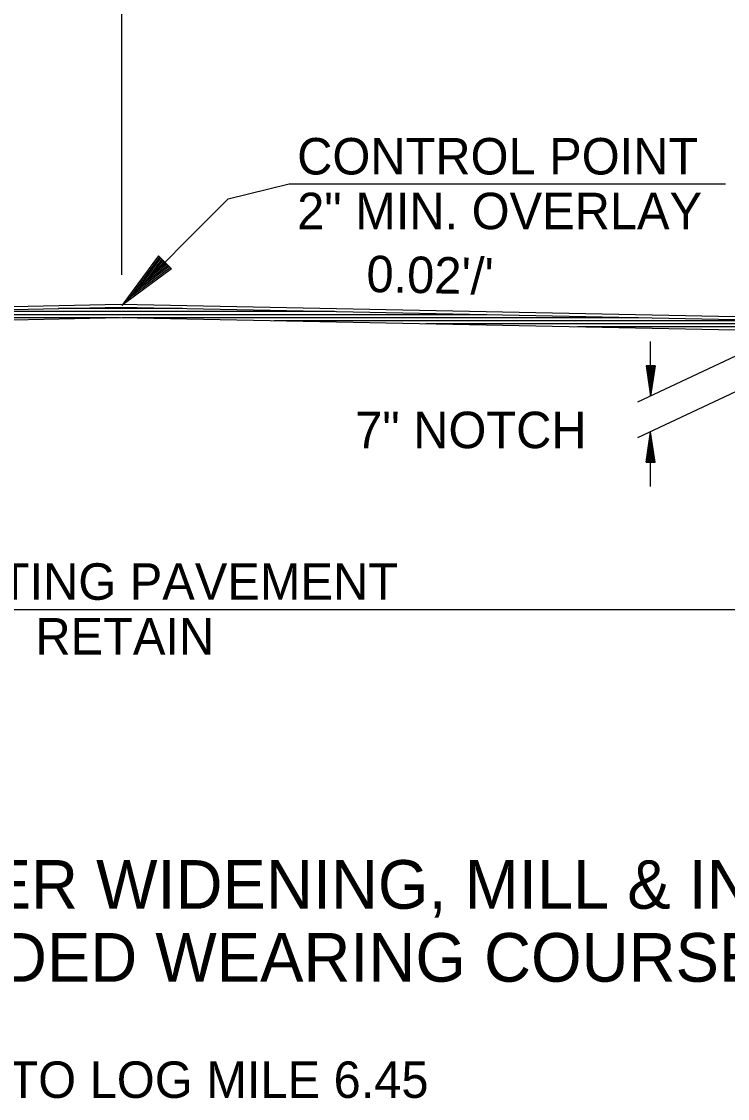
# Model space of a CAD drawing. Extents: x 2263886 to 2266026, y -3122850 to -3121850.
# Drawn here: x 2265395.58 to 2265407.19, y -3122496.19 to -3122478.48 of the extents above; entities that cross this region are included whole.
import ezdxf

# ---------------------------------------------------------------- set-up
doc = ezdxf.new("R2010")
doc.units = 0
doc.layers.add('R_Border Notes', color=7, linetype='Continuous')
doc.layers.add('R_Border Prem', color=7, linetype='Continuous')

msp = doc.modelspace()

# ---------------------------------------------------------------- linework, layer by layer
at = {"layer": 'R_Border Notes'}
for p, q in [((2265386.215, -3122483.349), (2265397.211, -3122483.13)), ((2265397.211, -3122483.13), (2265408.209, -3122483.35)), ((2265386.212, -3122483.401), (2265397.21, -3122483.181)), ((2265403.23, -3122483.302), (2265391.189, -3122483.302)), ((2265400.731, -3122483.252), (2265393.689, -3122483.252)), ((2265398.231, -3122483.202), (2265396.188, -3122483.202)), ((2265397.21, -3122483.181), (2265408.208, -3122483.401)), ((2265386.215, -3122483.571), (2265397.213, -3122483.351)), ((2265397.19, -3122483.352), (2265388.69, -3122483.352)), ((2265397.206, -3122483.351), (2265408.204, -3122483.571)), ((2265405.73, -3122483.352), (2265397.236, -3122483.352)), ((2265408.229, -3122483.402), (2265399.734, -3122483.402)), ((2265410.212, -3122483.452), (2265402.232, -3122483.452)), ((2265410.237, -3122483.502), (2265404.73, -3122483.502))]:
    msp.add_line(p, q, dxfattribs=at)
at = {"layer": 'R_Border Prem'}
for p, q in [((2265397.232, -3122482.649), (2265397.232, -3122477.649)), ((2265398.982, -3122481.399), (2265399.982, -3122481.149)), ((2265399.982, -3122481.149), (2265407.159, -3122481.149)), ((2265397.232, -3122483.149), (2265398.982, -3122481.399)), ((2265397.833, -3122482.336), (2265397.232, -3122483.149)), ((2265397.851, -3122482.354), (2265397.35, -3122483.031)), ((2265397.869, -3122482.372), (2265397.472, -3122482.909)), ((2265397.887, -3122482.389), (2265397.59, -3122482.792)), ((2265397.905, -3122482.407), (2265397.709, -3122482.672)), ((2265397.923, -3122482.425), (2265397.827, -3122482.554)), ((2265398.045, -3122482.548), (2265397.833, -3122482.336)), ((2265398.045, -3122482.548), (2265397.232, -3122483.149)), ((2265398.028, -3122482.53), (2265397.35, -3122483.031)), ((2265398.01, -3122482.512), (2265397.472, -3122482.909)), ((2265397.992, -3122482.495), (2265397.59, -3122482.792)), ((2265397.973, -3122482.476), (2265397.709, -3122482.672)), ((2265397.956, -3122482.459), (2265397.827, -3122482.554)), ((2265408.204, -3122483.571), (2265405.716, -3122484.743)), ((2265405.929, -3122484.643), (2265405.929, -3122483.743)), ((2265408.204, -3122484.155), (2265405.716, -3122485.327)), ((2265405.854, -3122484.143), (2265405.929, -3122484.643)), ((2265406.004, -3122484.143), (2265405.854, -3122484.143)), ((2265405.867, -3122484.143), (2265405.929, -3122484.56)), ((2265405.879, -3122484.143), (2265405.929, -3122484.474)), ((2265405.892, -3122484.143), (2265405.929, -3122484.39)), ((2265405.905, -3122484.143), (2265405.929, -3122484.306)), ((2265405.917, -3122484.143), (2265405.929, -3122484.222)), ((2265406.004, -3122484.143), (2265405.929, -3122484.643)), ((2265405.953, -3122484.143), (2265405.929, -3122484.306)), ((2265405.979, -3122484.143), (2265405.929, -3122484.474)), ((2265405.992, -3122484.143), (2265405.929, -3122484.56)), ((2265405.966, -3122484.143), (2265405.929, -3122484.39)), ((2265405.941, -3122484.143), (2265405.929, -3122484.222)), ((2265405.854, -3122485.727), (2265405.929, -3122485.227)), ((2265406.004, -3122485.727), (2265405.929, -3122485.227)), ((2265405.929, -3122486.127), (2265405.929, -3122485.227)), ((2265405.867, -3122485.727), (2265405.929, -3122485.31)), ((2265405.879, -3122485.727), (2265405.929, -3122485.396)), ((2265405.992, -3122485.727), (2265405.929, -3122485.31)), ((2265405.979, -3122485.727), (2265405.929, -3122485.396)), ((2265405.892, -3122485.727), (2265405.929, -3122485.479)), ((2265405.905, -3122485.727), (2265405.929, -3122485.564)), ((2265405.966, -3122485.727), (2265405.929, -3122485.479)), ((2265405.954, -3122485.727), (2265405.929, -3122485.564)), ((2265405.854, -3122485.727), (2265406.004, -3122485.727)), ((2265405.917, -3122485.727), (2265405.929, -3122485.648)), ((2265405.941, -3122485.727), (2265405.929, -3122485.648)), ((2265386.232, -3122488.149), (2265408.232, -3122488.149))]:
    msp.add_line(p, q, dxfattribs=at)

# ---------------------------------------------------------------- texts
for s, height, p in [('CONTROL POINT', 0.6, (2265400.115, -3122480.996)), ('2" MIN. OVERLAY', 0.6, (2265400.115, -3122481.896)), ('7" NOTCH', 0.6, (2265401.07, -3122485.498)), ('HWY. 5 SEC. 18 SHOULDER WIDENING, MILL & INLAY ', 0.8, (2265382.302, -3122493.074)), ('W/ULTRATHIN BONDED WEARING COURSE', 0.8, (2265385.3, -3122494.274)), ('LOG MILE 6.22 TO LOG MILE 6.45', 0.6, (2265389.567, -3122496.186))]:
    msp.add_text(s, height=height, dxfattribs=at).set_placement(p)
for s, rotation, p in [("0.02'/'", 358.8542, (2265401.25, -3122482.929)), ('22\'-0" EXISTING PAVEMENT', 360, (2265391.126, -3122487.992)), ('RETAIN', 360, (2265395.808, -3122488.892))]:
    msp.add_text(s, height=0.6, rotation=rotation, dxfattribs=at).set_placement(p)

doc.saveas('drawing.dxf')
